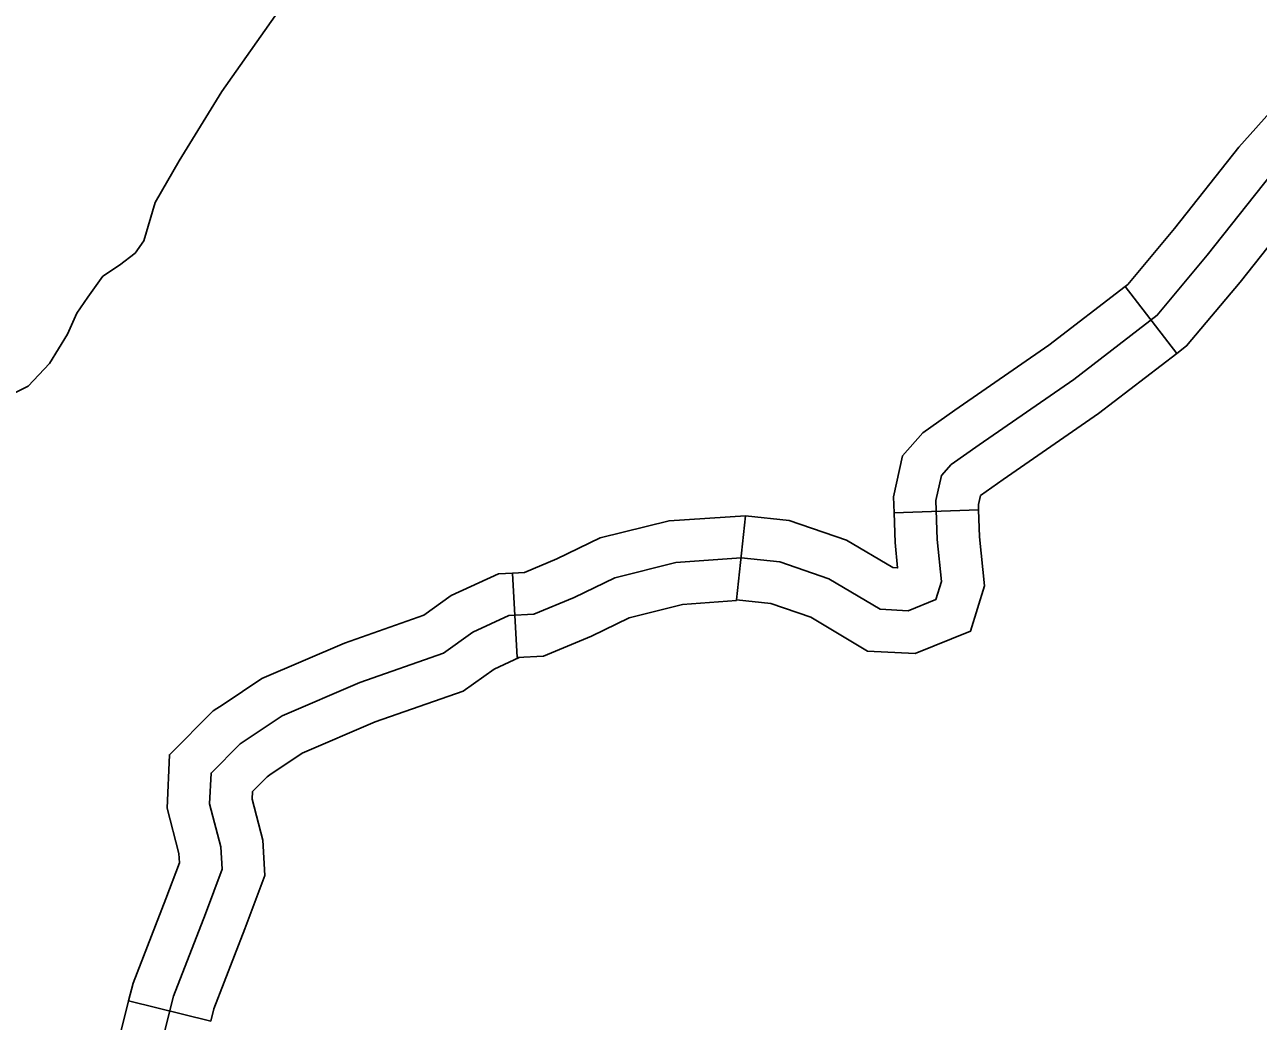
# Model space of a CAD drawing. Extents: x 813775 to 1157140, y 1757555 to 1979907.
# Drawn here: x 1034673 to 1039048, y 1804897 to 1808430 of the extents above; entities that cross this region are included whole.
import ezdxf

# ---------------------------------------------------------------- set-up
doc = ezdxf.new("R2010")
doc.units = 0
for name, color, linetype in [('Level 10', 7, 'Continuous'), ('Level 32', 7, 'Continuous'), ('Level 35', 7, 'Continuous'), ('Level 45', 7, 'Continuous')]:
    doc.layers.add(name, color=color, linetype=linetype)

msp = doc.modelspace()

# ---------------------------------------------------------------- linework, layer by layer
at = {"layer": 'Level 10'}
for points in [[(1038057.6, 1806940.5), (1038393.2, 1807172.7), (1038689.4, 1807400), (1038867.1, 1807612.5), (1039094.1, 1807899), (1039380.4, 1808220.2), (1039537.4, 1808454.3), (1039823.7, 1808899), (1039937.2, 1808987.9), (1040050.7, 1809057.1), (1040090.2, 1809121.3), (1040110, 1809284.4), (1040124.8, 1809511.6), (1040129.7, 1809734), (1040149.5, 1809859.9)], [(1037213.5, 1806540.3), (1037351.7, 1806525.5), (1037524.5, 1806466.2), (1037707.1, 1806357.5), (1037805.9, 1806352.6), (1037904.6, 1806392.1), (1037924.3, 1806456.3), (1037909.5, 1806604.5), (1037904.6, 1806742.9), (1037924.3, 1806831.8), (1037958.9, 1806871.3), (1038057.6, 1806940.5)]]:
    msp.add_lwpolyline(points, dxfattribs=at)
at = {"layer": 'Level 32'}
for p, q in [((1038758.9, 1807264.2), (1038576.2, 1807502.2)), ((1037197.5, 1806391.2), (1037229.5, 1806689.5)), ((1038055.8, 1806710.3), (1037756, 1806699.6))]:
    msp.add_line(p, q, dxfattribs=at)
for points in [[(1038576.2, 1807502.2), (1038584.9, 1807508.9), (1038750.8, 1807707.2), (1038979.3, 1807995.6), (1039238.9, 1808286.9)], [(1038758.9, 1807264.2), (1038793.8, 1807291.1), (1038983.4, 1807517.7), (1039209, 1807802.5), (1039462.9, 1808087.2)], [(1037756, 1806699.6), (1037754, 1806756.7), (1037786.2, 1806901.7), (1037857.9, 1806983.7), (1037971.9, 1807063.6), (1038304.9, 1807294), (1038576.2, 1807502.2)], [(1038055.8, 1806710.3), (1038055.2, 1806729.1), (1038062.2, 1806760.5), (1038143.3, 1806817.4), (1038481.6, 1807051.5), (1038758.9, 1807264.2)], [(1037197.5, 1806391.2), (1037319, 1806378.1), (1037461.1, 1806329.4), (1037662.4, 1806209.5), (1037831.1, 1806201.1), (1038026.9, 1806279.5), (1038076.6, 1806441.1), (1038059.2, 1806614.7), (1038055.8, 1806710.3)], [(1037229.5, 1806689.5), (1037384.5, 1806672.8), (1037587.9, 1806603), (1037751.8, 1806505.4), (1037768.8, 1806504.6), (1037759.8, 1806594.4), (1037756, 1806699.6)]]:
    msp.add_lwpolyline(points, dxfattribs=at)
at = {"layer": 'Level 35'}
for points in [[(1036652.4, 1809247.6), (1036493.1, 1809069.7), (1036353.6, 1808924.6), (1036219.7, 1808829.7), (1036091.4, 1808807.4), (1035979.9, 1808779.5), (1035834.8, 1808734.8), (1035700.9, 1808634.4), (1035561.4, 1808461.3), (1035371.8, 1808193.4), (1035221.1, 1807947.9), (1035136.1, 1807799.7)], [(1033988.3, 1806429.4), (1034119.3, 1806445.1), (1034200.2, 1806484.1), (1034236.5, 1806548.3), (1034289.5, 1806640.4), (1034367.6, 1806802.3), (1034473.6, 1806989.2), (1034546.1, 1807078.5), (1034685.6, 1807148.3), (1034760.9, 1807229.2), (1034825.1, 1807332.5), (1034858.5, 1807407.9), (1034897.6, 1807463.7), (1034950.6, 1807539), (1035009.2, 1807578.1), (1035064.9, 1807619.9), (1035095.6, 1807663.5), (1035136.1, 1807799.7)]]:
    msp.add_lwpolyline(points, dxfattribs=at)
at = {"layer": 'Level 45'}
for p, q in [((1036419.7, 1806186.7), (1036403.1, 1806486.2)), ((1035332.9, 1804896.9), (1035041.8, 1804969.6))]:
    msp.add_line(p, q, dxfattribs=at)
for points in [[(1036403.1, 1806486.2), (1036445.3, 1806488.6), (1036560.8, 1806536.5), (1036714, 1806610.5), (1036958.6, 1806671.7), (1037229.5, 1806689.5)], [(1034948.9, 1804186.1), (1035106.9, 1804611), (1035200.7, 1804986.5), (1035314.2, 1805278), (1035373.4, 1805436.1), (1035368.5, 1805515.1), (1035329, 1805668.3), (1035333.9, 1805777), (1035437.6, 1805880.8), (1035585.7, 1805979.6), (1035862.1, 1806098.1), (1036158.2, 1806201.9), (1036261.9, 1806276), (1036390.2, 1806335.3), (1036479.1, 1806340.2), (1036622.2, 1806399.5), (1036765.4, 1806468.7), (1036982.5, 1806523.1), (1037213.5, 1806540.3)], [(1035376.5, 1806020.3), (1035513.9, 1806112), (1035807.6, 1806238), (1036088.4, 1806336.4), (1036186.1, 1806406.3), (1036353.3, 1806483.5), (1036403.1, 1806486.2)], [(1036419.7, 1806186.7), (1036512.9, 1806191.9), (1036683.6, 1806262.6), (1036816.7, 1806326.9), (1037006.5, 1806374.4), (1037197.3, 1806388.7)], [(1035543, 1805770.8), (1035657.5, 1805847.2), (1035916.5, 1805958.3), (1036228, 1806067.4), (1036337.6, 1806145.8), (1036427.1, 1806187.1), (1036419.7, 1806186.7)], [(1035041.8, 1804969.6), (1035057.4, 1805032), (1035174.1, 1805331.5), (1035221.7, 1805458.7), (1035219.7, 1805491.5), (1035178.1, 1805652.6), (1035186.7, 1805841.9), (1035342, 1805997.3), (1035376.5, 1806020.3)], [(1035332.9, 1804896.9), (1035343.9, 1804940.9), (1035454.3, 1805224.4), (1035525.1, 1805413.5), (1035517.3, 1805538.7), (1035479.9, 1805684), (1035481.1, 1805712.1), (1035533.2, 1805764.2), (1035543, 1805770.8)], [(1034743.1, 1803926.9), (1034745.2, 1803997.9), (1034805.6, 1804231.1), (1034963.4, 1804655.4), (1035041.8, 1804969.6)]]:
    msp.add_lwpolyline(points, dxfattribs=at)

doc.saveas('drawing.dxf')
